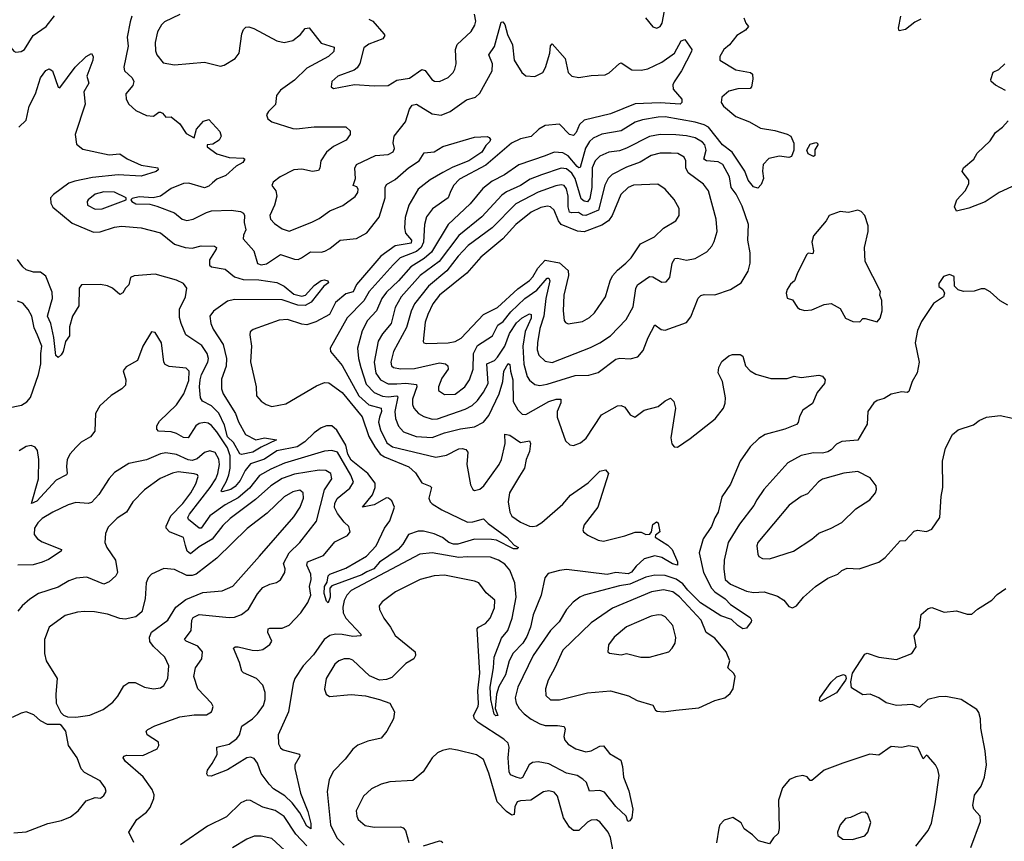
# Model space of a CAD drawing. Extents: x 1954678 to 2060275, y 904822 to 1016299.
# Tile 451 of 467: x 2042218 to 2047796, y 999582 to 1004234. Entities that reach past the tile are written whole.
import ezdxf

# ---------------------------------------------------------------- set-up
doc = ezdxf.new("R2010")
doc.units = 0

msp = doc.modelspace()

# ---------------------------------------------------------------- linework, layer by layer
at = {"layer": '0CON20XD'}
for points in [[(2045762.9, 1004245), (2045805, 1004193.3), (2045826.7, 1004186.7), (2045845, 1004196.2), (2045857.5, 1004215), (2045870, 1004285)], [(2042067.6, 1004242.4), (2042053.3, 1004205), (2042086.8, 1004146.8), (2042125, 1004110), (2042158.8, 1004088.8), (2042185, 1004056.2), (2042195, 1004051.2), (2042225, 1004054), (2042245, 1004066.2), (2042294.7, 1004145.3), (2042367.5, 1004195), (2042414.6, 1004255.4)], [(2043785, 1003616.7), (2043885, 1003628.2), (2044065, 1003626.9), (2044088.8, 1003605), (2044090, 1003585), (2044067.1, 1003552.9), (2043995, 1003515.5), (2043955.6, 1003485), (2043924, 1003436), (2043917, 1003393), (2043909.4, 1003380.6), (2043875.7, 1003374.3), (2043815, 1003387.1), (2043770, 1003385), (2043692.5, 1003345), (2043653.8, 1003315), (2043646.2, 1003295), (2043668.1, 1003265), (2043673.6, 1003235), (2043661.1, 1003185), (2043634.5, 1003125), (2043638.5, 1003105), (2043660.1, 1003080.1), (2043705, 1003049.4), (2043745, 1003037.5), (2043872.4, 1003087.6), (2043915, 1003108.2), (2043975, 1003152.1), (2044048.6, 1003181.4), (2044117.4, 1003232.6), (2044132.9, 1003255), (2044135.6, 1003275.6), (2044128.3, 1003288.3), (2044107.5, 1003295), (2044120.4, 1003335), (2044116.8, 1003393.2), (2044125, 1003414), (2044234, 1003466), (2044305, 1003470.9), (2044333.3, 1003486.7), (2044341.4, 1003505), (2044333.4, 1003536.6), (2044338.1, 1003575), (2044403.1, 1003655), (2044425, 1003728), (2044440.2, 1003749.8), (2044465, 1003755.6), (2044555, 1003701.5), (2044605, 1003693.6), (2044656.5, 1003713.5), (2044749.5, 1003780.5), (2044798.8, 1003795), (2044825, 1003818.1), (2044894.7, 1003945), (2044896.9, 1003985), (2044875.7, 1004035), (2044907.6, 1004082.4), (2044945, 1004220), (2044955, 1004221.2), (2044965, 1004206.7), (2044981.2, 1004151.2), (2045008.9, 1004091.1), (2045018.5, 1004005), (2045063.1, 1003935), (2045085, 1003916.9), (2045135, 1003912.3), (2045180.9, 1003935), (2045196.1, 1003963.9), (2045221.5, 1004045), (2045225, 1004086.7), (2045235, 1004098), (2045307.8, 1004015), (2045324.6, 1003934.6), (2045346.2, 1003915), (2045385, 1003906.5), (2045455, 1003917.5), (2045535, 1003921.2), (2045557.2, 1003932.8), (2045615, 1003987.1), (2045625, 1003990), (2045685, 1003950), (2045739.1, 1003949.1), (2045775.6, 1003955.6), (2045855.8, 1003994.2), (2045926.2, 1004045), (2045965, 1004113.8), (2045985, 1004122.5), (2046026, 1004066), (2046024, 1004055), (2045966.5, 1003945), (2045925, 1003882.9), (2045917.5, 1003865), (2045920, 1003840), (2045968.9, 1003785), (2045969.2, 1003765), (2045958.6, 1003755), (2045845, 1003763), (2045705, 1003757.8), (2045565, 1003702), (2045415, 1003666.2), (2045388.9, 1003641.1), (2045370.9, 1003595), (2045355, 1003579.1), (2045331.9, 1003585), (2045275, 1003643.5), (2045195, 1003634.6), (2045159.4, 1003615), (2045115, 1003572.7), (2045055, 1003560.3), (2045003.5, 1003535), (2044859, 1003411), (2044708.8, 1003331.2), (2044674.5, 1003295), (2044656, 1003255), (2044644.5, 1003225), (2044555.9, 1003164.1), (2044521.7, 1003118.3), (2044511.1, 1003075), (2044504.3, 1002975), (2044491.4, 1002945), (2044465, 1002921.7), (2044373.8, 1002885), (2044333.4, 1002846.6), (2044197.8, 1002695), (2044167.4, 1002642.6), (2044073.4, 1002546.6), (2043977.1, 1002375), (2043979.2, 1002355), (2044045, 1002276.4), (2044138.7, 1002105), (2044195, 1002054.1), (2044265.9, 1002035), (2044267.7, 1002015), (2044256, 1001984), (2044249.8, 1001955), (2044261.3, 1001911.3), (2044298.2, 1001838.2), (2044329.4, 1001815), (2044575, 1001756.8), (2044635, 1001768.9), (2044705, 1001803.8), (2044725, 1001806.2), (2044745, 1001800), (2044755.5, 1001785), (2044750.9, 1001715), (2044771.3, 1001601.3), (2044784, 1001575), (2044795, 1001569.2), (2044825, 1001575.7), (2044847.8, 1001595), (2044934.6, 1001715), (2044947.2, 1001745), (2044968.2, 1001835), (2044965, 1001887.5), (2044995, 1001882), (2045055, 1001840), (2045105, 1001850), (2045112.2, 1001835), (2045105, 1001790), (2045086.7, 1001745), (2045077.1, 1001695), (2045049.8, 1001650.2), (2044992.2, 1001555), (2044984.6, 1001505), (2044993.3, 1001445), (2045005, 1001423.1), (2045055, 1001389.5), (2045105, 1001366.9), (2045125, 1001364.4), (2045145, 1001367.8), (2045175, 1001386.7), (2045295, 1001491.2), (2045338.1, 1001541.9), (2045437.7, 1001612.3), (2045505, 1001677.8), (2045535.9, 1001685.9), (2045553.8, 1001665), (2045493.3, 1001475), (2045415.7, 1001375), (2045408, 1001345), (2045412, 1001335), (2045436.7, 1001315), (2045495, 1001287.8), (2045525, 1001281.8), (2045645, 1001311.6), (2045705, 1001333.2), (2045738.3, 1001331.7), (2045765, 1001320.2), (2045788.3, 1001321.7), (2045796.3, 1001333.7), (2045803.7, 1001376.4), (2045825, 1001391.9), (2045835, 1001386), (2045844.1, 1001335), (2045819.6, 1001315), (2045818.4, 1001305), (2045889.4, 1001259.4), (2045914.7, 1001235), (2045944.4, 1001165), (2045943.9, 1001146.1), (2045915, 1001152.9), (2045855, 1001189.6), (2045815, 1001199.5), (2045755, 1001180.8), (2045709.3, 1001140.7), (2045683.3, 1001106.7), (2045665, 1001097.1), (2045595, 1001105.2), (2045545, 1001092.6), (2045315, 1001120.5), (2045275, 1001116.4), (2045212.2, 1001097.8), (2045192.1, 1001075), (2045170.9, 1000975), (2045126, 1000864), (2045110.9, 1000795), (2045091.3, 1000741.3), (2045067, 1000705), (2045013.1, 1000646.9), (2044990.2, 1000605), (2044970.4, 1000525), (2044932, 1000458), (2044917.8, 1000415), (2044910.8, 1000335), (2044926.2, 1000293.8), (2044915, 1000292.9), (2044905, 1000302.2), (2044885.7, 1000385), (2044882.2, 1000455), (2044902.2, 1000565), (2044904.8, 1000625), (2044947.5, 1000732.5), (2044982.8, 1000775), (2045007.7, 1000845), (2045029.8, 1000965), (2045023.3, 1001045), (2044995, 1001118.2), (2044965, 1001150.9), (2044929.5, 1001175), (2044885, 1001190.3), (2044752.4, 1001192.4), (2044705, 1001189), (2044555, 1001214.7), (2044485, 1001207.5), (2044095, 1001001.9), (2044070.8, 1000975), (2044055.3, 1000945), (2044048, 1000908), (2044049.4, 1000875), (2044064.6, 1000845), (2044149.4, 1000755), (2044150, 1000745), (2044105, 1000741.4), (2044045, 1000753.2), (2044005.8, 1000754.2), (2043975, 1000746.7), (2043942.9, 1000725), (2043881.8, 1000638.2), (2043823.6, 1000575), (2043776.5, 1000505), (2043766.5, 1000475), (2043740, 1000315), (2043682.5, 1000185), (2043683.3, 1000135), (2043695, 1000111.2), (2043710.8, 1000100.8), (2043803.3, 1000075), (2043803.8, 1000065), (2043775.6, 1000015), (2043775.5, 999995), (2043808.9, 999855), (2043850.8, 999750.8), (2043867, 999683), (2043867, 999653), (2043845, 999668.1), (2043804.2, 999744.2), (2043760.2, 999800.2), (2043719.5, 999839.5), (2043655, 999880), (2043630, 999905), (2043585, 999965.6), (2043563.9, 1000025), (2043545, 1000050.4), (2043525, 1000058.2), (2043505, 1000054.7), (2043395, 999986.2), (2043302, 999952), (2043283, 999953), (2043277.5, 999965), (2043281.2, 999985), (2043308, 1000022), (2043336.8, 1000073.2), (2043333.8, 1000115), (2043405, 1000131.8), (2043448.5, 1000165), (2043462, 1000185), (2043476.1, 1000235), (2043535.5, 1000275), (2043564.6, 1000305), (2043597.9, 1000352.1), (2043608.4, 1000385), (2043607.8, 1000425), (2043595, 1000467.1), (2043560, 1000505), (2043485.5, 1000535.5), (2043475.8, 1000545), (2043462.5, 1000595), (2043428.8, 1000675), (2043437.5, 1000682.5), (2043455.7, 1000684.3), (2043535, 1000663.6), (2043565, 1000662.2), (2043595, 1000669.2), (2043635, 1000696), (2043645.6, 1000715), (2043623.3, 1000765), (2043624.6, 1000785.4), (2043635, 1000790), (2043705, 1000790), (2043745, 1000806.8), (2043809.7, 1000875), (2043850.3, 1000935), (2043866.5, 1000976.5), (2043859.7, 1001025), (2043868.2, 1001065), (2043866.5, 1001095), (2043843.4, 1001145), (2043847.8, 1001165), (2043939.1, 1001200.9), (2044002.6, 1001277.4), (2044075, 1001314), (2044090, 1001335), (2044082, 1001365), (2044055, 1001389.2), (2044017.6, 1001437.6), (2044001.8, 1001471.8), (2044003.4, 1001495), (2044016.8, 1001523.2), (2044088.3, 1001581.7), (2044108, 1001615), (2044093.7, 1001655), (2044017.1, 1001785), (2043985, 1001795.3), (2043945, 1001791.8), (2043717.2, 1001722.8), (2043640.2, 1001689.8), (2043576, 1001654), (2043519.1, 1001580.9), (2043455, 1001526.4), (2043381.7, 1001488.3), (2043295, 1001425.3), (2043245, 1001354.6), (2043235, 1001355.4), (2043172.9, 1001405), (2043170.7, 1001415), (2043179.5, 1001435), (2043296.8, 1001585), (2043328.7, 1001635), (2043340.4, 1001665), (2043349.7, 1001715), (2043345.5, 1001745.5), (2043325, 1001783.3), (2043295, 1001792.3), (2043265, 1001783.1), (2043222.4, 1001747.6), (2043195, 1001737.7), (2043171.3, 1001741.3), (2043105, 1001773), (2043045, 1001781.6), (2043015, 1001775.3), (2042935, 1001741.6), (2042835, 1001721.9), (2042755, 1001671.4), (2042724, 1001636), (2042665.6, 1001545), (2042625, 1001500), (2042605, 1001494.4), (2042535, 1001500.4), (2042492, 1001488), (2042405, 1001446.7), (2042345, 1001409.6), (2042319.6, 1001385), (2042301.2, 1001355), (2042298.8, 1001318.8), (2042317.8, 1001295), (2042345, 1001278.5), (2042453.8, 1001235), (2042452, 1001225), (2042381.2, 1001178.8), (2042345, 1001162.2), (2042292.9, 1001147.1), (2042206.7, 1001145)], [(2042853.6, 1004255), (2042842.7, 1004222.7), (2042827.1, 1004135), (2042832.9, 1004085), (2042808.1, 1003965), (2042811.9, 1003945), (2042854.4, 1003905), (2042863.8, 1003885), (2042858.3, 1003861.8), (2042818, 1003815), (2042820, 1003785), (2042836, 1003755), (2042875, 1003720), (2042935, 1003692), (2042975, 1003687.5), (2043005, 1003710), (2043015, 1003710), (2043025.9, 1003705.9), (2043045, 1003682.5), (2043075, 1003683.8), (2043125, 1003644), (2043160.3, 1003590.3), (2043205, 1003566), (2043218.9, 1003615), (2043259.5, 1003660.5), (2043288.7, 1003668.7), (2043350.8, 1003600.8), (2043358.6, 1003575), (2043348, 1003552), (2043311.2, 1003528.8), (2043280, 1003525), (2043279.2, 1003515), (2043335, 1003474.2), (2043405, 1003453.1), (2043485, 1003450), (2043492.5, 1003445), (2043481.2, 1003425), (2043444.7, 1003405.3), (2043385, 1003351.5), (2043335, 1003330.5), (2043310.2, 1003309.8), (2043289.1, 1003290.9), (2043265, 1003281.9), (2043175, 1003307.7), (2043145, 1003306.2), (2043075, 1003278.6), (2043015, 1003234.2), (2042974.1, 1003225.9), (2042895, 1003232), (2042855, 1003222.5), (2042847.5, 1003215), (2042852.5, 1003205), (2042875, 1003192.5), (2042955, 1003188.8), (2042995, 1003177.5), (2043095, 1003140.5), (2043138, 1003105), (2043165, 1003097.8), (2043201.2, 1003105), (2043275, 1003143.1), (2043305, 1003151.4), (2043415, 1003156.2), (2043468.1, 1003148.1), (2043485, 1003139.2), (2043491.5, 1003125), (2043488.8, 1003085), (2043498.2, 1003045), (2043485, 1003013.3), (2043483.9, 1002993.9), (2043544.4, 1002925), (2043565, 1002854.4), (2043585, 1002845.6), (2043615, 1002851.1), (2043695, 1002905.3), (2043775, 1002877.5), (2043795, 1002877.1), (2043814.5, 1002885.5), (2043865, 1002920.4), (2043925, 1002918), (2043946.3, 1002923.6), (2043975, 1002938.9), (2044033.2, 1002986.8), (2044125, 1002994.6), (2044185, 1003026.5), (2044253.2, 1003116.8), (2044287.8, 1003225), (2044288.9, 1003285), (2044295, 1003301.4), (2044345, 1003328.8), (2044420.4, 1003395), (2044480.6, 1003435), (2044509.8, 1003480.2), (2044565, 1003485.6), (2044613.9, 1003516.1), (2044795, 1003568.5), (2044865, 1003573.3), (2044877.7, 1003567.7), (2044884, 1003555), (2044880.6, 1003545), (2044858.1, 1003521.9), (2044835, 1003483.8), (2044761.5, 1003435), (2044670.8, 1003399.2), (2044615, 1003368.3), (2044543.3, 1003326.7), (2044475, 1003275.3), (2044422.9, 1003185), (2044402, 1003115), (2044396.6, 1003055), (2044403.9, 1003025), (2044436.7, 1002985), (2044435, 1002968.5), (2044345, 1002954.5), (2044263.1, 1002895), (2044125.7, 1002734.3), (2044105.8, 1002694.2), (2044065, 1002682.2), (2044007.2, 1002632.8), (2043972.1, 1002565), (2043895.7, 1002524.3), (2043845, 1002507.1), (2043815, 1002509.6), (2043735, 1002537.1), (2043687.2, 1002532.8), (2043540.5, 1002479.5), (2043523.9, 1002466.1), (2043520.7, 1002450.7), (2043530, 1002385), (2043525, 1002297.5), (2043557.9, 1002155), (2043560, 1002105), (2043584.7, 1002074.7), (2043613.8, 1002055), (2043645, 1002043.8), (2043725, 1002058.5), (2043898.5, 1002161.5), (2043945, 1002180.7), (2043968.3, 1002178.3), (2044045, 1002122.8), (2044157.7, 1001985), (2044195.2, 1001875), (2044228.6, 1001815), (2044259.4, 1001775), (2044285, 1001758.6), (2044422.4, 1001702.4), (2044458.9, 1001668.9), (2044495, 1001612.9), (2044543.8, 1001593.8), (2044551.4, 1001585), (2044534.5, 1001525), (2044542.1, 1001505), (2044553.9, 1001493.9), (2044608.6, 1001458.6), (2044755, 1001388.9), (2044785, 1001390.5), (2044845, 1001407.5), (2044871.3, 1001381.3), (2044977.1, 1001305), (2045018.3, 1001258.3), (2045042.5, 1001245), (2045035, 1001237.5), (2045015, 1001237.5), (2044917.9, 1001287.9), (2044890.9, 1001290.9), (2044795, 1001292.5), (2044698.8, 1001265), (2044675, 1001263.8), (2044648.5, 1001275), (2044612.5, 1001302.5), (2044565, 1001323.6), (2044505, 1001338.2), (2044475, 1001338.6), (2044420.6, 1001319.4), (2044388, 1001265), (2044361.1, 1001235), (2044255, 1001163), (2044222.9, 1001125), (2044185, 1001107.8), (2044155, 1001091), (2043985, 1001028.8), (2043974.6, 1001015.4), (2043976.7, 1000965), (2043965, 1000932.5), (2043955, 1000942.5), (2043942.3, 1000985), (2043944.8, 1001024.8), (2043959.6, 1001050.4), (2043965.3, 1001085), (2043973.8, 1001095), (2044065, 1001128.9), (2044182.6, 1001197.4), (2044237.5, 1001255), (2044284.7, 1001355.3), (2044315, 1001397.1), (2044340.8, 1001475), (2044325, 1001509.5), (2044307.1, 1001525), (2044295, 1001527.1), (2044225, 1001487.1), (2044160, 1001475), (2044215.6, 1001544.4), (2044231, 1001585), (2044230.8, 1001610.8), (2044189.5, 1001665), (2044095, 1001740.9), (2044076.9, 1001775), (2044065.2, 1001825.2), (2044015, 1001910), (2043985, 1001934), (2043955, 1001934.7), (2043925, 1001922.7), (2043885, 1001895.4), (2043832, 1001845), (2043790, 1001815), (2043675, 1001793.4), (2043605, 1001745.8), (2043525, 1001719.3), (2043495, 1001682.2), (2043467.3, 1001625), (2043437.9, 1001592.1), (2043413.1, 1001575), (2043365, 1001560.8), (2043359.5, 1001565), (2043362.1, 1001575), (2043389.5, 1001620.5), (2043402.8, 1001657.2), (2043409.6, 1001695), (2043410.6, 1001765), (2043395, 1001809.5), (2043335, 1001901.6), (2043305, 1001937.3), (2043285, 1001950), (2043265, 1001953.9), (2043235, 1001947.9), (2043215.3, 1001934.7), (2043172.5, 1001867.5), (2043145, 1001868.9), (2043105, 1001890.7), (2043075, 1001901.2), (2043004.1, 1001904.1), (2042993.6, 1001915), (2042994.6, 1001935), (2043009.4, 1001960.6), (2043106.5, 1002053.5), (2043148.2, 1002115), (2043175, 1002192), (2043177.9, 1002245), (2043160.7, 1002260.7), (2043065, 1002271.5), (2043042.2, 1002282.2), (2043034.5, 1002295), (2043020.6, 1002405), (2042985, 1002462.5), (2042965, 1002467.5), (2042914.4, 1002385.6), (2042885.6, 1002304.4), (2042821.2, 1002268.8), (2042804.1, 1002245.9), (2042818.8, 1002195), (2042816.2, 1002165), (2042796.2, 1002145), (2042735, 1002105.8), (2042671.7, 1002048.3), (2042647.1, 1002005), (2042644, 1001905), (2042618.3, 1001871.7), (2042565, 1001842), (2042535, 1001812.9)], [(2043125, 1004262.9), (2043038.8, 1004221.2), (2043021.2, 1004205), (2042998.7, 1004165), (2042985.4, 1004105), (2042987.2, 1004057.2), (2042994.4, 1004035), (2043030.4, 1003990.4), (2043095, 1003979.5), (2043264.6, 1003994.6), (2043355, 1003971.4), (2043375, 1003977.1), (2043438, 1004015), (2043461.4, 1004045), (2043475.4, 1004154.6), (2043485, 1004178.8), (2043497.9, 1004192.1), (2043515, 1004193.1), (2043543.7, 1004183.7), (2043673.7, 1004113.7), (2043715, 1004104.4), (2043765, 1004115.5), (2043808.9, 1004151.1), (2043835, 1004184.2), (2043857.6, 1004187.6), (2043925, 1004101.9), (2043998.9, 1004078.9), (2043996.9, 1004055), (2043967.3, 1004025), (2043845, 1003959.6), (2043775, 1003891.2), (2043695.3, 1003834.7), (2043671.5, 1003805), (2043666.4, 1003753.6), (2043626.2, 1003715), (2043616.2, 1003695), (2043622.7, 1003672.7), (2043645.8, 1003655.8), (2043765, 1003618.1), (2043785, 1003616.7)], [(2046320.8, 1004245), (2046331.2, 1004215), (2046346, 1004195), (2046328.6, 1004175), (2046281.1, 1004145), (2046238.1, 1004091.9), (2046207.5, 1004065), (2046184.2, 1004025), (2046183.3, 1004005), (2046275, 1003949.4), (2046357.5, 1003935), (2046368.8, 1003925), (2046371.7, 1003898.3), (2046363.8, 1003855), (2046356.7, 1003845), (2046285, 1003841.8), (2046235, 1003830), (2046195, 1003795.6), (2046192.3, 1003765), (2046205.4, 1003745), (2046275, 1003685.3), (2046352, 1003655), (2046415, 1003619.2), (2046495, 1003606.4), (2046565, 1003586.5), (2046585.6, 1003575), (2046603.9, 1003535), (2046603.4, 1003495), (2046590.8, 1003459.2), (2046575, 1003453.6), (2046522.1, 1003462.1), (2046462.2, 1003447.8), (2046429.6, 1003415), (2046425.8, 1003375.8), (2046431.4, 1003335), (2046418.1, 1003301.9), (2046399.4, 1003280.6), (2046375, 1003287.8), (2046344.8, 1003324.8), (2046325.7, 1003375.7), (2046253.9, 1003483.9), (2046198.8, 1003525), (2046118.8, 1003625), (2046095, 1003638.9), (2046045, 1003654), (2045875, 1003683.4), (2045835, 1003683), (2045745, 1003667.5), (2045705, 1003653.3), (2045625, 1003605.8), (2045515, 1003586.8), (2045466.4, 1003563.6), (2045445, 1003543.8), (2045423, 1003507), (2045393.2, 1003396.8), (2045385, 1003395.3), (2045375, 1003403.5), (2045325, 1003464), (2045295, 1003481.1), (2045245, 1003483.9), (2045195, 1003463.9), (2045045, 1003412.2), (2044963.5, 1003356.5), (2044895, 1003319.3), (2044841.3, 1003278.7), (2044769.3, 1003190.7), (2044645.8, 1003074.2), (2044551.2, 1002918.8), (2044508.3, 1002881.7), (2044432.6, 1002835), (2044363.6, 1002756.4), (2044295, 1002690.8), (2044269.8, 1002655), (2044239.4, 1002585), (2044188.5, 1002531.5), (2044158, 1002472), (2044131.8, 1002375), (2044136.7, 1002315), (2044150, 1002265), (2044181, 1002171), (2044225, 1002123.8), (2044272.5, 1002102.5), (2044305, 1002098.3), (2044353.6, 1002103.6), (2044359.3, 1002099.3), (2044342.5, 1002015), (2044347.1, 1001977.1), (2044362.8, 1001932.8), (2044391.5, 1001901.5), (2044464.2, 1001875), (2044555, 1001868.4), (2044625, 1001894.2), (2044715, 1001917.4), (2044795, 1001929.3), (2044845, 1001954.6), (2044875, 1001992.5), (2044933.4, 1002116.6), (2044954.4, 1002185), (2044959.7, 1002245), (2044985, 1002287.1), (2044995, 1002281.2), (2044997.3, 1002245), (2045010.8, 1002195), (2045012.4, 1002072.4), (2045040, 1002025), (2045065, 1002001.2), (2045085, 1001998.5), (2045215, 1002072.1), (2045256.2, 1002086.2), (2045283.8, 1002085), (2045283.5, 1002065), (2045261.8, 1002015), (2045263.1, 1001983.1), (2045310.3, 1001850.3), (2045335, 1001826.2), (2045355, 1001824), (2045395, 1001839.2), (2045425.8, 1001865), (2045513.3, 1001996.7), (2045605, 1002048.6), (2045625, 1002049.2), (2045645, 1002040), (2045676.1, 1001996.1), (2045703, 1001983), (2045755, 1002022.5), (2045835, 1002044.2), (2045873.4, 1002076.6), (2045905, 1002091.2), (2045923.4, 1002073.4), (2045932.9, 1002035), (2045905.9, 1001865.9), (2045912.3, 1001832.3), (2045925, 1001816.7), (2045945, 1001813.8), (2046016.1, 1001863.9), (2046157.1, 1001975), (2046205, 1002034.2), (2046215, 1002062.5), (2046216.3, 1002093.7), (2046198.8, 1002185), (2046174.5, 1002235), (2046177.5, 1002265), (2046195, 1002298), (2046235, 1002331.2), (2046255, 1002338.8), (2046298.3, 1002338.3), (2046315, 1002330), (2046329.2, 1002275), (2046355, 1002246), (2046387.7, 1002227.7), (2046472.1, 1002202.1), (2046565, 1002203.1), (2046605, 1002215.8), (2046645, 1002209.2), (2046745, 1002222), (2046765, 1002216.2), (2046780, 1002195), (2046776.2, 1002175), (2046735.8, 1002124.2), (2046708.3, 1002061.7), (2046655, 1002024), (2046635, 1001986.7), (2046627.1, 1001952.9), (2046617.7, 1001942.3), (2046552.5, 1001915), (2046440, 1001885), (2046405, 1001862.9), (2046355.6, 1001815), (2046298.9, 1001735), (2046245, 1001604), (2046195, 1001532), (2046175.3, 1001445), (2046156.1, 1001413.9), (2046137.5, 1001365), (2046089.1, 1001295), (2046066.2, 1001215), (2046092.2, 1001105), (2046136, 1001015), (2046155, 1000994), (2046214, 1000955), (2046245, 1000923.8), (2046355, 1000848.6), (2046364.2, 1000835), (2046360.8, 1000825), (2046335, 1000788.8), (2046315, 1000785.8), (2046285, 1000804.4), (2046249.1, 1000839.1), (2046188.9, 1000858.9), (2046075, 1000932.8), (2046002.5, 1001005), (2045975, 1001040.2), (2045937.3, 1001067.3), (2045875, 1001087.3), (2045815, 1001089), (2045765, 1001077.5), (2045675, 1001037.4), (2045615, 1001029.3), (2045415, 1000976.4), (2045390, 1000965), (2045353.9, 1000936.1), (2045315.3, 1000894.7), (2045274.5, 1000825), (2045225, 1000776.7), (2045126.3, 1000633.7), (2045038.7, 1000455), (2045023.9, 1000395), (2045030.4, 1000365), (2045047.5, 1000335), (2045074.7, 1000305), (2045115, 1000274.7), (2045165, 1000247.1), (2045195, 1000238.4), (2045265, 1000237.9), (2045302.9, 1000232.9), (2045307, 1000217), (2045300, 1000175), (2045306.7, 1000155), (2045325, 1000132.2), (2045368, 1000105), (2045425, 1000088.2), (2045455, 1000095.5), (2045505, 1000121.4), (2045525, 1000122), (2045559.7, 1000079.7), (2045622.3, 1000042.3), (2045632.5, 1000005), (2045638, 999945), (2045668.8, 999868.8), (2045692, 999765), (2045685.6, 999714.4), (2045675, 999697.5), (2045663.3, 999695), (2045654, 999725), (2045595, 999778.5), (2045531.2, 999861.2), (2045505, 999870.8), (2045445, 999867.1), (2045428.8, 999915), (2045407.5, 999935), (2045375, 999955.3), (2045315, 999968.3), (2045215, 1000020.5), (2045155, 1000032.5), (2045121.9, 1000028.1), (2045104.6, 1000015), (2045066.5, 999943.5), (2045055, 999937.9), (2045029.2, 999945), (2044998.2, 999958.2), (2044990, 999975), (2044984.1, 1000055), (2044990.3, 1000115), (2044985, 1000137.8), (2044960.5, 1000160.5), (2044814.4, 1000255), (2044794.6, 1000275), (2044788.8, 1000295), (2044814.5, 1000345), (2044817.3, 1000362.7), (2044812.2, 1000435), (2044824.2, 1000535), (2044810, 1000785), (2044816, 1000795), (2044855.6, 1000815), (2044882.1, 1000845), (2044907.3, 1000905), (2044908.5, 1000948.5), (2044860, 1000990), (2044819.2, 1001045), (2044795, 1001055.5), (2044625, 1001090), (2044565, 1001084.6), (2044486.1, 1001063.9), (2044347.1, 1000995), (2044270.9, 1000939.1), (2044254, 1000915), (2044256, 1000895), (2044281.1, 1000845), (2044318.9, 1000795), (2044345, 1000747.5), (2044457.5, 1000655), (2044460.6, 1000635), (2044450, 1000615), (2044405, 1000588.6), (2044325, 1000509.4), (2044295, 1000498.9), (2044255, 1000495.6), (2044198.5, 1000518.5), (2044105, 1000608.1), (2044085, 1000616.4), (2044055, 1000615.5), (2044026, 1000604), (2044003.3, 1000585), (2043954.2, 1000504.2), (2043944.2, 1000444.2), (2043953.3, 1000415), (2043972.7, 1000402.7), (2044095, 1000413.5), (2044175.8, 1000405.8), (2044255, 1000386), (2044313.9, 1000363.9), (2044341.2, 1000315), (2044335.8, 1000275), (2044297.5, 1000205), (2044265, 1000166), (2044190.3, 1000149.7), (2044133.7, 1000126.3), (2044105.4, 1000104.6), (2044061.7, 1000048.3), (2043992.5, 999977.5), (2043970.2, 999929.8), (2043959.1, 999865), (2043979.2, 999675), (2044015, 999602.3), (2044055, 999560)], [(2044195, 1004237.5), (2044218.1, 1004225), (2044280.6, 1004155), (2044286.9, 1004145), (2044274.3, 1004125), (2044194.8, 1004095.2), (2044166.9, 1004075), (2044143.9, 1003986.1), (2044129.2, 1003960.8), (2044112.1, 1003947.9), (2044020, 1003915), (2043986, 1003885), (2043981.2, 1003855), (2043995, 1003844.2), (2044115, 1003867.1), (2044225, 1003858.8), (2044305, 1003861.9), (2044355, 1003891.2), (2044426.4, 1003903.6), (2044495, 1003952.2), (2044515, 1003946.9), (2044553.3, 1003895), (2044566.9, 1003886.9), (2044596.7, 1003885), (2044645, 1003906.9), (2044672.9, 1003935), (2044683.1, 1003955), (2044689.4, 1003985), (2044687.3, 1004065), (2044696.6, 1004093.4), (2044775, 1004168.1), (2044796.6, 1004203.4), (2044801.2, 1004225), (2044794.6, 1004265)], [(2047322.9, 1004237.1), (2047289.1, 1004220.9), (2047235, 1004179.2), (2047200.5, 1004170.5), (2047196, 1004186), (2047208.9, 1004255)], [(2042213.4, 1003626.6), (2042254.3, 1003665), (2042270.5, 1003745), (2042307.5, 1003815), (2042334.6, 1003905), (2042365, 1003945.6), (2042385, 1003955.8), (2042404, 1003945), (2042435, 1003852.5), (2042445, 1003847.5), (2042531.9, 1003965), (2042595, 1004026), (2042625, 1004043.3), (2042634, 1004025), (2042631.8, 1004005), (2042597.7, 1003915), (2042608.6, 1003875), (2042580.4, 1003825), (2042587.7, 1003755), (2042532.1, 1003585), (2042539.8, 1003529.8), (2042575, 1003500.4), (2042725, 1003469.2), (2042785, 1003475.5), (2042826.1, 1003446.1), (2042905, 1003411.1), (2043000, 1003395), (2043001.2, 1003385), (2042990, 1003375), (2042905, 1003347.7), (2042775, 1003355.8), (2042630.9, 1003340.9), (2042529.2, 1003320.8), (2042495, 1003308.2), (2042408.1, 1003245), (2042392.2, 1003225), (2042393.1, 1003195), (2042405, 1003173.5), (2042515, 1003081.6), (2042635, 1003030.9), (2042673.8, 1003033.8), (2042755, 1003059.6), (2042795, 1003065.2), (2042905.2, 1003055.2), (2043015, 1003027.5), (2043095, 1002963.3), (2043155, 1002944.3), (2043195, 1002940), (2043245, 1002953.8), (2043321.3, 1002951.3), (2043332, 1002945), (2043331.4, 1002935), (2043293.3, 1002875), (2043292.7, 1002845), (2043305, 1002834.8), (2043381, 1002821), (2043435, 1002778.7), (2043482.9, 1002762.9)], [(2047803, 1003833), (2047745, 1003864.3), (2047720.8, 1003885), (2047718.9, 1003895), (2047732.1, 1003937.9), (2047765, 1003952), (2047798, 1003985)], [(2047984.2, 1003355.8), (2047766.7, 1003255), (2047686.8, 1003203.2), (2047595, 1003166.2), (2047525, 1003150), (2047512.9, 1003175), (2047526, 1003215), (2047574.5, 1003265.5), (2047594, 1003305), (2047593.8, 1003325), (2047556, 1003375), (2047564.2, 1003395), (2047623.8, 1003445), (2047641.7, 1003478.3), (2047715, 1003548.8), (2047745, 1003596), (2047785, 1003626.2), (2047818.3, 1003661.7)], [(2044555, 1001972.5), (2044585, 1001974.3), (2044741.7, 1002028.3), (2044780.2, 1002049.8), (2044811, 1002079), (2044845.5, 1002124.5), (2044871.2, 1002175), (2044864.6, 1002285.4), (2044906.6, 1002305), (2044925, 1002323.4), (2044965, 1002385.4), (2044991.9, 1002458.1), (2045031.7, 1002518.3), (2045065, 1002547.1), (2045105, 1002568.4), (2045115.2, 1002565.2), (2045114.8, 1002545), (2045081.8, 1002468.2), (2045068.2, 1002385), (2045072.9, 1002282.9), (2045093.1, 1002213.1), (2045105, 1002193.3), (2045135, 1002169.6), (2045165, 1002163.4), (2045205, 1002170.6), (2045365, 1002220), (2045441.3, 1002221.3), (2045495, 1002236.9), (2045595, 1002311.8), (2045617.2, 1002317.2), (2045676.8, 1002313.2), (2045718.8, 1002325), (2045749.3, 1002360.7), (2045778.2, 1002435), (2045815, 1002506.7), (2045850.7, 1002480.7), (2045875, 1002475.7), (2045995, 1002519.2), (2046018.9, 1002551.1), (2046062.1, 1002657.9), (2046077.2, 1002672.8), (2046095, 1002677.8), (2046155, 1002675.6), (2046245, 1002706.7), (2046304, 1002745), (2046345, 1002810), (2046355.5, 1002855), (2046356.2, 1002913.8), (2046341.8, 1002985), (2046346.5, 1003075), (2046311.1, 1003178.9), (2046275.9, 1003245.9), (2046247.5, 1003285), (2046239.2, 1003345), (2046200, 1003415), (2046175, 1003430), (2046108.8, 1003435), (2046094, 1003444), (2046106.1, 1003496.1), (2046098.1, 1003525), (2046085, 1003541.3), (2046044.8, 1003564.8), (2045995, 1003577.5), (2045935, 1003583.2), (2045845.7, 1003584.3), (2045785, 1003573.2), (2045655, 1003506.3), (2045615, 1003492.6), (2045555, 1003484.7), (2045505, 1003462), (2045478.2, 1003435), (2045460.7, 1003395), (2045459.4, 1003285), (2045447.7, 1003222.3), (2045435, 1003203.6), (2045415, 1003206.8), (2045399.3, 1003219.3), (2045365.1, 1003335.1), (2045344.9, 1003364.9), (2045315, 1003390), (2045285, 1003392.7), (2045173.8, 1003356.2), (2045109.4, 1003330.6), (2045054.5, 1003295), (2044975, 1003259.3), (2044949.7, 1003240.3), (2044835, 1003118.8), (2044705, 1003011.9), (2044594.2, 1002865.8), (2044485.8, 1002785), (2044378.9, 1002665), (2044344.8, 1002605.2), (2044322.5, 1002515), (2044272.2, 1002455), (2044247.5, 1002415), (2044226, 1002295), (2044235, 1002232.2), (2044261.4, 1002195), (2044305, 1002173), (2044355, 1002173), (2044405, 1002177.1), (2044465, 1002169.5), (2044467.2, 1002155), (2044442, 1002085), (2044442.4, 1002055), (2044451.1, 1002035), (2044477.5, 1002005), (2044506.7, 1001986.7), (2044555, 1001972.5)], [(2046715, 1003460), (2046685, 1003473.8), (2046676.2, 1003495), (2046695, 1003528.8), (2046728.3, 1003538.3), (2046737.5, 1003535), (2046740, 1003525), (2046723, 1003497), (2046722.5, 1003465), (2046715, 1003460)], [(2044625, 1002112.5), (2044685, 1002114), (2044739.1, 1002155), (2044765.3, 1002195), (2044786.8, 1002255), (2044789, 1002345), (2044811, 1002389), (2044895.2, 1002444.8), (2044925.9, 1002504.1), (2044957, 1002525), (2045000.3, 1002579.7), (2045079.2, 1002655), (2045146.4, 1002703.6), (2045205, 1002770.4), (2045215, 1002770.6), (2045220.6, 1002755), (2045198.5, 1002655), (2045186.2, 1002556.2), (2045164.8, 1002485), (2045150.3, 1002405), (2045150, 1002365), (2045158.9, 1002335), (2045195, 1002301.3), (2045235, 1002292.9), (2045451.9, 1002378.1), (2045505, 1002404.6), (2045565, 1002444.5), (2045653.3, 1002536.7), (2045692.3, 1002607.7), (2045707.4, 1002712.6), (2045717.9, 1002732.1), (2045785, 1002781.1), (2045805, 1002777.8), (2045855, 1002748.6), (2045879.3, 1002750.7), (2045901.1, 1002775), (2045914.6, 1002855), (2045928.8, 1002881.2), (2045945, 1002884.4), (2045995, 1002872.1), (2046045, 1002882.5), (2046109.6, 1002920.4), (2046137.9, 1002952.1), (2046152.1, 1002977.9), (2046168.1, 1003035), (2046163.6, 1003105), (2046119.5, 1003265), (2046092.1, 1003302.1), (2046005, 1003367.1), (2045991.9, 1003395), (2045991.8, 1003435), (2045982.5, 1003455), (2045945.8, 1003475.8), (2045908.9, 1003478.9), (2045845, 1003478.1), (2045795, 1003464.6), (2045732.7, 1003427.3), (2045655, 1003399.2), (2045573.2, 1003356.8), (2045551.2, 1003335), (2045532.1, 1003297.9), (2045497.1, 1003155), (2045425, 1003125.2), (2045406.8, 1003126.8), (2045383.2, 1003143.2), (2045345, 1003140.4), (2045331.7, 1003145), (2045324.5, 1003175), (2045324, 1003235), (2045315, 1003275.7), (2045302.5, 1003295), (2045285, 1003298.8), (2045255, 1003294.3), (2045155, 1003258), (2045028.8, 1003191.2), (2044895, 1003056.4), (2044758.8, 1002955), (2044701.2, 1002895), (2044636.8, 1002813.2), (2044534.2, 1002725), (2044454.2, 1002625.8), (2044435.5, 1002584.5), (2044409, 1002491), (2044334.7, 1002355), (2044320, 1002295), (2044323.6, 1002275), (2044334.3, 1002265), (2044375, 1002257.6), (2044455, 1002260), (2044595, 1002291.7), (2044630.6, 1002285), (2044643.8, 1002275), (2044644.6, 1002255), (2044608.7, 1002205), (2044590, 1002155), (2044590.8, 1002135), (2044625, 1002112.5)], [(2044520.7, 1002400.7), (2044645, 1002404.1), (2044685, 1002412.3), (2044718.1, 1002431.9), (2044844.5, 1002565.5), (2044925, 1002605.3), (2045039.3, 1002710.7), (2045105, 1002756.8), (2045125, 1002778.9), (2045152.5, 1002827.5), (2045195, 1002873.4), (2045275, 1002857.9), (2045325, 1002814.3), (2045326.1, 1002785), (2045300.3, 1002675), (2045296.8, 1002585), (2045301.2, 1002531.2), (2045309.7, 1002519.7), (2045325, 1002513.1), (2045405, 1002525.5), (2045445, 1002548.5), (2045473.5, 1002575), (2045535.3, 1002664.7), (2045562.3, 1002755), (2045576.8, 1002783.2), (2045604.2, 1002815.8), (2045651.9, 1002855), (2045682.5, 1002885), (2045735, 1002964.4), (2045812.9, 1003005), (2045865, 1003054.3), (2045935, 1003096), (2045954.2, 1003125), (2045953.1, 1003165), (2045926, 1003216), (2045875, 1003275.6), (2045832.2, 1003302.2), (2045695, 1003297.2), (2045665, 1003283.2), (2045623.9, 1003245), (2045573.4, 1003125), (2045553.7, 1003096.3), (2045515, 1003071.3), (2045415, 1003033.1), (2045377.2, 1003037.2), (2045285.5, 1003075.5), (2045270.2, 1003095), (2045245, 1003156.7), (2045225, 1003174.6), (2045208.2, 1003178.2), (2045169.3, 1003170.7), (2045115, 1003144.7), (2045028.7, 1003075), (2044955, 1002994), (2044830.5, 1002889.5), (2044751.4, 1002798.6), (2044596, 1002675), (2044558.8, 1002625), (2044528.8, 1002565), (2044515, 1002522), (2044502.5, 1002412.5), (2044506.2, 1002405), (2044520.7, 1002400.7)], [(2042645, 1003161.5), (2042685, 1003162.9), (2042820, 1003215), (2042820, 1003225), (2042755, 1003258.1), (2042695, 1003258.9), (2042645, 1003245.5), (2042605.8, 1003215), (2042600, 1003205), (2042602.5, 1003185), (2042645, 1003161.5)], [(2046976.4, 1002523.6), (2046995, 1002542.5), (2047006.7, 1002543.3), (2047075, 1002523.8), (2047092.5, 1002545), (2047103.6, 1002586.4), (2047102.5, 1002645), (2047090.8, 1002675), (2047094.2, 1002695), (2047008, 1002865), (2047004.1, 1002944.1), (2047023.8, 1003035), (2047023.6, 1003066.4), (2047005.8, 1003125.8), (2046985, 1003148.8), (2046965, 1003156), (2046912.3, 1003142.3), (2046865, 1003148.8), (2046803.3, 1003125), (2046786.7, 1003095), (2046715, 1003010), (2046705.5, 1002975), (2046714.2, 1002925.8), (2046711.7, 1002908.3), (2046685, 1002912.5), (2046675, 1002902.5), (2046621.2, 1002795), (2046607.5, 1002755), (2046585, 1002737.5), (2046565, 1002707.5), (2046558.8, 1002685), (2046565, 1002657.5), (2046595, 1002647.5), (2046623.8, 1002605), (2046637.5, 1002595), (2046665, 1002587.5), (2046705, 1002590.8), (2046775, 1002621.4), (2046815, 1002627.5), (2046865, 1002598.8), (2046896.7, 1002545), (2046937.5, 1002525), (2046976.4, 1002523.6)], [(2043482.9, 1002762.9), (2043571.6, 1002761.6), (2043675, 1002746.8), (2043715, 1002724.6), (2043770.6, 1002680.6), (2043815, 1002669.6), (2043836.1, 1002673.9), (2043885, 1002729.6), (2043925, 1002757.9), (2043945, 1002760.6), (2043962.5, 1002755), (2043967.5, 1002745), (2043940, 1002725), (2043868.9, 1002635), (2043835, 1002615.7), (2043792.9, 1002617.1), (2043705, 1002648.8), (2043435, 1002650.3), (2043395, 1002640.2), (2043315, 1002584.7), (2043295.3, 1002555), (2043299.7, 1002515), (2043312.9, 1002482.9), (2043370, 1002395), (2043388.4, 1002315), (2043387.3, 1002272.7), (2043361.2, 1002198.8), (2043361.6, 1002145), (2043370.3, 1002115), (2043439.5, 1002005), (2043456.4, 1001956.4), (2043497.5, 1001885), (2043554.5, 1001854.5), (2043605, 1001867.3), (2043672.5, 1001855), (2043585.6, 1001814.4), (2043538.6, 1001785), (2043475, 1001772.8), (2043465, 1001776.9), (2043429.5, 1001839.5), (2043395, 1001872.9), (2043377.6, 1001937.6), (2043345.6, 1002005.6), (2043305, 1002048.6), (2043254, 1002075), (2043242.4, 1002092.4), (2043236.1, 1002155), (2043239.3, 1002195), (2043247.7, 1002225), (2043283, 1002295), (2043286.3, 1002316.3), (2043279.2, 1002345), (2043249.4, 1002389.4), (2043159.5, 1002449.5), (2043132.9, 1002515), (2043122.4, 1002547.6), (2043123.4, 1002595), (2043157.6, 1002665), (2043164.7, 1002715), (2043145, 1002740.3), (2043105, 1002759.4), (2042985, 1002794.1), (2042865.3, 1002784.7), (2042844.4, 1002775), (2042836.4, 1002733.6), (2042817.5, 1002715), (2042802.2, 1002687.8), (2042785, 1002678), (2042742.9, 1002715), (2042715, 1002728), (2042674.7, 1002734.7), (2042567.3, 1002732.7), (2042554.6, 1002715), (2042553.4, 1002615), (2042515.9, 1002555), (2042499.1, 1002495), (2042498.8, 1002445), (2042477.6, 1002412.4), (2042463.1, 1002355), (2042453.3, 1002336.7), (2042435, 1002321.2), (2042422.6, 1002332.6), (2042410.9, 1002435), (2042393.7, 1002515), (2042375.4, 1002555), (2042395, 1002631.2), (2042402.6, 1002655), (2042401.9, 1002691.9), (2042365, 1002781.2), (2042335, 1002804.6), (2042295, 1002804.7), (2042255, 1002817.5), (2042234.8, 1002834.8), (2042205, 1002877.1)], [(2047815, 1002618.6), (2047772.4, 1002642.4), (2047715, 1002693.3), (2047685, 1002711.2), (2047665, 1002711.2), (2047625, 1002696.7), (2047565, 1002696.2), (2047534, 1002704), (2047512.5, 1002725), (2047510.7, 1002780.7), (2047485, 1002791.2), (2047450.5, 1002779.5), (2047425, 1002740), (2047423.9, 1002723.9), (2047446.4, 1002706.4), (2047456.7, 1002685), (2047451.2, 1002665), (2047395, 1002627.5), (2047326, 1002525), (2047303.8, 1002475), (2047291.2, 1002405), (2047314, 1002295), (2047301.2, 1002235), (2047274.1, 1002185.9), (2047255, 1002130), (2047245, 1002122.5), (2047215, 1002126.7), (2047155, 1002113.3), (2047115, 1002088.8), (2047075, 1002078), (2047056.2, 1002065), (2047022.9, 1002015), (2047018.1, 1001945), (2046965, 1001854.4), (2046875, 1001846.5), (2046845, 1001831.8), (2046815, 1001797.9), (2046795, 1001786.6), (2046765, 1001780.3), (2046715, 1001781.6), (2046645, 1001767.5), (2046568.6, 1001725), (2046433.5, 1001575), (2046393.5, 1001515), (2046377.1, 1001482.9), (2046295, 1001378.2), (2046231.2, 1001275), (2046208.2, 1001175), (2046206, 1001124), (2046214.6, 1001065), (2046245, 1001037.5), (2046335, 1000998.9), (2046375, 1000990.8), (2046435, 1000994.6), (2046510.4, 1000970.4), (2046547.4, 1000947.4), (2046575, 1000912.5), (2046595, 1000903.8)], [(2042144.6, 1002035.4), (2042227.4, 1002052.6), (2042258.7, 1002071.3), (2042278.5, 1002095), (2042324.7, 1002225), (2042337.6, 1002285), (2042336.9, 1002345), (2042343.6, 1002385), (2042318.5, 1002448.5), (2042300.2, 1002490.2), (2042285.4, 1002555), (2042265, 1002594), (2042235, 1002628.8), (2042205, 1002640)], [(2046595, 1000903.8), (2046617.5, 1000915), (2046658.8, 1000965), (2046725.7, 1001024.3), (2046795, 1001072), (2046852.5, 1001095), (2046875, 1001116), (2046905, 1001129.2), (2046974.2, 1001125.8), (2047085, 1001162.5), (2047120.7, 1001189.3), (2047205, 1001283.3), (2047235, 1001286), (2047285, 1001338.6), (2047304.1, 1001344.1), (2047355, 1001336.2), (2047385, 1001350), (2047430, 1001415), (2047437.5, 1001535), (2047447.1, 1001585), (2047444.6, 1001735), (2047462, 1001808), (2047501.8, 1001885), (2047535, 1001911.5), (2047620.3, 1001939.7), (2047653.3, 1001965), (2047695, 1001984.2), (2047773, 1001993), (2047842.5, 1001977.5)], [(2042535, 1001812.9), (2042503.5, 1001776.5), (2042487.3, 1001745), (2042482.5, 1001705), (2042487.1, 1001665), (2042482, 1001658), (2042423.8, 1001626.2), (2042315, 1001508.6), (2042284.2, 1001494.2), (2042323.9, 1001635), (2042325.9, 1001745), (2042318.9, 1001795), (2042305, 1001814.2), (2042282.7, 1001822.7), (2042255, 1001817.1), (2042215, 1001792.5)], [(2042944.3, 1000215.7), (2042983.9, 1000236.1), (2043125, 1000287.5), (2043205, 1000298.9), (2043275, 1000297.5), (2043303.8, 1000315), (2043308.8, 1000325), (2043313.8, 1000345), (2043303.8, 1000365), (2043226.1, 1000446.1), (2043204.7, 1000514.7), (2043213.8, 1000565), (2043249.5, 1000615), (2043253.5, 1000655), (2043227.3, 1000687.3), (2043160, 1000715), (2043150.6, 1000725), (2043189.3, 1000775), (2043193.2, 1000835), (2043200.3, 1000849.7), (2043235, 1000866.9), (2043405, 1000848.7), (2043435, 1000851.5), (2043475, 1000866.9), (2043512.9, 1000897.1), (2043565, 1000984.4), (2043595, 1001019.5), (2043635, 1001038.2), (2043672.8, 1001047.2), (2043695, 1001062.9), (2043720.5, 1001105), (2043720.9, 1001125), (2043711.8, 1001155), (2043744.5, 1001215.5), (2043805.4, 1001275), (2043899.7, 1001395), (2043945, 1001572.9), (2043986.5, 1001635), (2043980.4, 1001665), (2043951.7, 1001681.8), (2043915, 1001682.8), (2043775, 1001661.5), (2043704.3, 1001635.7), (2043640, 1001595), (2043553.3, 1001516.7), (2043410.4, 1001409.6), (2043369, 1001371), (2043307.5, 1001292.5), (2043235, 1001249.7), (2043185, 1001210.9), (2043167.1, 1001225), (2043157.2, 1001257.2), (2043145, 1001302.5), (2043065.8, 1001335), (2043047.8, 1001355), (2043046.6, 1001366.6), (2043073.9, 1001425), (2043140.8, 1001495), (2043186.6, 1001555), (2043215.5, 1001605.5), (2043228.5, 1001648.5), (2043225, 1001656.7), (2043205, 1001663.8), (2043115, 1001673.5), (2043082.4, 1001667.6), (2043013.3, 1001636.7), (2042925, 1001571.8), (2042858.2, 1001505), (2042823.1, 1001445), (2042768.9, 1001411.1), (2042719.3, 1001360.7), (2042704.5, 1001325), (2042699.2, 1001275), (2042710.5, 1001245), (2042761.1, 1001175), (2042772.5, 1001105), (2042762.9, 1001085), (2042725, 1001051.7), (2042695, 1001038), (2042597.3, 1001077.3), (2042537.1, 1001072.9), (2042495, 1001056.9), (2042435, 1001021.3), (2042324.2, 1000985), (2042275, 1000953.3), (2042230.8, 1000915), (2042207.1, 1000885)], [(2046465, 1001182.5), (2046600.8, 1001225), (2046705, 1001293.5), (2046745, 1001327.8), (2046815, 1001354.4), (2046875, 1001388.1), (2046954.5, 1001465.5), (2047033.3, 1001515), (2047066, 1001555), (2047072, 1001575), (2047068.8, 1001595), (2047035, 1001640), (2046965, 1001675.8), (2046886.8, 1001666.8), (2046765, 1001633.1), (2046742, 1001618), (2046680.2, 1001549.8), (2046644.2, 1001535), (2046576.9, 1001485), (2046400, 1001275), (2046393.8, 1001255), (2046398.3, 1001208.3), (2046405, 1001194.2), (2046426, 1001184), (2046465, 1001182.5)], [(2042535, 1000284.4), (2042615, 1000296.9), (2042690.8, 1000329.2), (2042745, 1000370.6), (2042774.4, 1000405), (2042808.1, 1000461.9), (2042835, 1000482.2), (2042872.2, 1000482.2), (2042925, 1000454.2), (2042975.9, 1000445.9), (2043015, 1000450.8), (2043035, 1000464), (2043057.5, 1000505), (2043063.1, 1000575), (2043039.4, 1000625), (2042974.7, 1000684.7), (2042955, 1000714.2), (2042952.4, 1000737.6), (2042963.8, 1000766.2), (2043056.4, 1000833.6), (2043101.5, 1000908.5), (2043158.2, 1000951.8), (2043255, 1000991.8), (2043365, 1001000.8), (2043425, 1001026.4), (2043577, 1001197), (2043770.4, 1001419.6), (2043805.9, 1001475), (2043824.5, 1001524.5), (2043823.3, 1001555), (2043805, 1001569.6), (2043765, 1001560.7), (2043715, 1001532), (2043620.3, 1001439.7), (2043506.1, 1001353.9), (2043334.6, 1001185), (2043217.5, 1001095), (2043195, 1001086.5), (2043165, 1001086.4), (2043095, 1001122.2), (2043035, 1001127.1), (2042964.7, 1001095.3), (2042945.6, 1001075), (2042933.5, 1001045), (2042929.1, 1000955), (2042908.7, 1000881.3), (2042876.2, 1000853.8), (2042815, 1000839.6), (2042785, 1000843.1), (2042715, 1000867.9), (2042641.3, 1000881.3), (2042585, 1000884.4), (2042545, 1000878.9), (2042475, 1000860), (2042385, 1000794), (2042357.5, 1000725), (2042358.9, 1000645), (2042368.1, 1000605), (2042429.1, 1000505), (2042421.5, 1000415), (2042424.4, 1000365), (2042451.1, 1000311.1), (2042465.7, 1000295.7), (2042487.5, 1000287.5), (2042535, 1000284.4)], [(2045865, 1000315.8), (2045935, 1000324), (2046065, 1000338), (2046155, 1000380), (2046212.5, 1000395), (2046241.7, 1000418.3), (2046258.8, 1000445), (2046271.2, 1000515), (2046263, 1000533), (2046228.8, 1000565), (2046241.4, 1000605), (2046218.9, 1000655), (2046155, 1000733.1), (2046107.3, 1000765), (2046078.5, 1000835), (2045955, 1000965.9), (2045918.5, 1000995), (2045865, 1001005.2), (2045796, 1000994), (2045576.8, 1000903.2), (2045455, 1000819.1), (2045293.8, 1000665), (2045250, 1000565), (2045211.8, 1000495), (2045195.5, 1000445), (2045198.3, 1000408.3), (2045223.9, 1000383.9), (2045275, 1000382.5), (2045435, 1000423.8), (2045565, 1000434.5), (2045666.3, 1000406.3), (2045715, 1000380), (2045805, 1000353.3), (2045820, 1000325), (2045829.5, 1000319.5), (2045865, 1000315.8)], [(2047606.7, 999546.7), (2047660, 999695), (2047658, 999725), (2047623.8, 999765), (2047618, 999785), (2047627, 999843), (2047664, 999895), (2047684, 999946), (2047694.2, 1000015), (2047686.7, 1000095), (2047663.1, 1000223.1), (2047661.5, 1000275), (2047652, 1000312), (2047639.1, 1000329.1), (2047550.8, 1000385), (2047465, 1000402.9), (2047425, 1000400.3), (2047361.4, 1000385), (2047315, 1000340), (2047275, 1000356.2), (2047185, 1000350.9), (2047125.7, 1000365.7), (2047085, 1000394), (2047035, 1000416), (2046995, 1000412.5), (2046930.5, 1000450.5), (2046925.8, 1000485), (2046936.2, 1000533.8), (2047005, 1000642), (2047017.7, 1000647.7), (2047085, 1000624.2), (2047185, 1000611.9), (2047272.5, 1000645), (2047296.4, 1000683.6), (2047284, 1000745), (2047315, 1000792.5), (2047324.3, 1000865.7), (2047365, 1000900), (2047385, 1000906.2), (2047455, 1000879.2), (2047525, 1000887.8), (2047585, 1000868.6), (2047611.7, 1000868.3), (2047643.9, 1000896.1), (2047725, 1000946.7), (2047755, 1000980), (2047805, 1001013.3)], [(2045785, 1000624.2), (2045895, 1000656), (2045914, 1000675), (2045930, 1000705), (2045935.6, 1000735.6), (2045917.1, 1000805), (2045875, 1000852.9), (2045855, 1000862.2), (2045834.5, 1000865.5), (2045795, 1000857.8), (2045655, 1000797.1), (2045585, 1000738.1), (2045552.5, 1000695), (2045550, 1000655), (2045558.3, 1000648.3), (2045625, 1000638.8), (2045655, 1000645.8), (2045735.8, 1000624.2), (2045785, 1000624.2)], [(2046755, 1000373.3), (2046748.3, 1000378.3), (2046750, 1000395), (2046815, 1000483.8), (2046847, 1000513), (2046883.9, 1000526.1), (2046895, 1000521.2), (2046900, 1000505), (2046896, 1000495), (2046845, 1000423.8), (2046755, 1000373.3)], [(2042185, 999630.8), (2042254.1, 999635.9), (2042376.1, 999683.9), (2042455, 999699.2), (2042505, 999720), (2042549.2, 999755), (2042595, 999811.2), (2042645, 999830), (2042675, 999827.5), (2042695, 999842.5), (2042706.7, 999865), (2042702.5, 999885), (2042673.3, 999925), (2042585, 999972.7), (2042565, 999992.9), (2042542.5, 1000055), (2042494.6, 1000125), (2042479.2, 1000205), (2042455, 1000237.5), (2042445, 1000243.3), (2042375, 1000242.9), (2042336, 1000265), (2042298.3, 1000298.3), (2042255, 1000314.5), (2042225, 1000307.9), (2042175, 1000283)], [(2042864.2, 999575), (2042836.2, 999635), (2042880.8, 999705), (2042935, 999747.5), (2042957.2, 999772.8), (2042977.5, 999825), (2042978.6, 999845), (2042967.5, 999875), (2042917.2, 999947.2), (2042816, 1000035), (2042804.2, 1000055.8), (2042807.5, 1000065), (2042825, 1000070.8), (2042915, 1000067.5), (2042996.7, 1000105), (2043006.7, 1000125), (2043003.6, 1000143.6), (2042940, 1000185), (2042933.3, 1000205), (2042944.3, 1000215.7)], [(2045594.1, 999445), (2045565, 999603.8), (2045552.1, 999635), (2045505, 999693.1), (2045485, 999703.3), (2045455, 999701.1), (2045435, 999690), (2045385.6, 999644.4), (2045355, 999642.7), (2045332.9, 999662.9), (2045298.2, 999715), (2045265, 999838.8), (2045245, 999860), (2045215, 999868.1), (2045185, 999861.9), (2045113.9, 999816.1), (2045055, 999811.8), (2045035.8, 999805), (2045022.4, 999777.6), (2045018.1, 999735), (2045005, 999729.5), (2044975, 999751.3), (2044922.9, 999805), (2044875, 999968.8), (2044844.3, 1000045), (2044805, 1000072.2), (2044698.5, 1000098.5), (2044654.3, 1000105.7), (2044613, 1000097), (2044585, 1000084), (2044554, 1000055), (2044503.8, 999975), (2044445, 999925.8), (2044315, 999918.6), (2044265, 999905.7), (2044211.4, 999878.6), (2044165, 999838), (2044124.6, 999755.4), (2044127.1, 999725), (2044135.6, 999705.6), (2044175, 999672.2), (2044225, 999663.1), (2044374.5, 999664.5), (2044389.4, 999659.4), (2044403.6, 999643.6), (2044421.4, 999575)], [(2047295, 999555.7), (2047365, 999644), (2047382.2, 999685), (2047404.3, 999794.3), (2047426.5, 999955), (2047419.4, 999989.4), (2047406.2, 1000015), (2047365, 1000063.3), (2047355, 1000070), (2047335, 1000050), (2047305, 1000113.8), (2047255, 1000122), (2047215, 1000114.3), (2047155, 1000120), (2047085, 1000070.8), (2047033.4, 1000076.6), (2046880, 1000025), (2046775, 999984.3), (2046705, 999926), (2046695, 999926.7), (2046678.3, 999948.3), (2046654.1, 999954.1), (2046615, 999948.1), (2046578.3, 999931.7), (2046538.6, 999885), (2046515.6, 999815), (2046519.2, 999655), (2046514, 999626), (2046488, 999602), (2046465, 999567.5), (2046402.5, 999585), (2046369.3, 999619.3), (2046322.5, 999652.5), (2046305, 999687.5), (2046257, 999717), (2046208.3, 999701.7), (2046183.9, 999676.1), (2046177.5, 999657.5), (2046165.9, 999574.1)], [(2043845, 999555.8), (2043782.3, 999622.3), (2043715, 999722.9), (2043665, 999757.5), (2043595, 999776.1), (2043525, 999812.9), (2043505, 999815.8), (2043469.8, 999800.2), (2043388.6, 999721.4), (2043281.4, 999668.6), (2043128.3, 999561.7)], [(2046935, 999593.3), (2047005, 999614), (2047022, 999635), (2047038.8, 999688.8), (2047023.3, 999735), (2047007.7, 999747.7), (2046985, 999746.2), (2046925, 999718), (2046895, 999710.8), (2046866.2, 999675), (2046851.2, 999635), (2046853.3, 999615), (2046880, 999595), (2046935, 999593.3)], [(2043791.5, 999465), (2043645, 999598.5), (2043585, 999612.1), (2043545, 999610.9), (2043505, 999594.5), (2043423.1, 999545)], [(2044505.8, 999555.8), (2044595, 999584.2), (2044605, 999584), (2044614, 999575)]]:
    msp.add_lwpolyline(points, dxfattribs=at)

doc.saveas('drawing.dxf')
